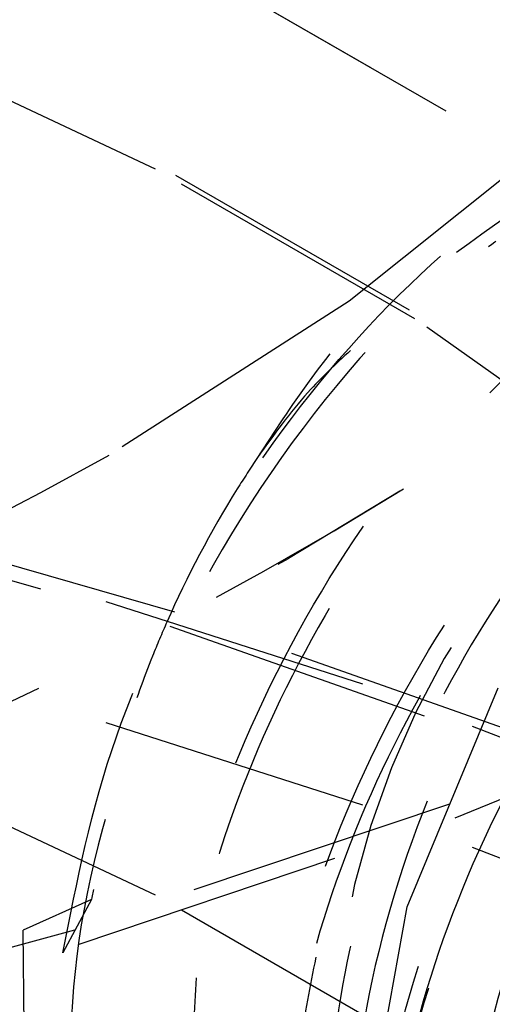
# Model space of a CAD drawing. Header units: inches. Extents: x 1907 to 2452, y -210 to -54.
# Tile 262 of 656: x 1998.995 to 1999.17, y -195.231 to -194.866. Entities that reach past the tile are written whole.
import ezdxf

# ---------------------------------------------------------------- set-up
doc = ezdxf.new("R2010")
doc.units = ezdxf.units.IN
doc.header["$LTSCALE"] = 0.5
doc.header["$MEASUREMENT"] = 0
doc.linetypes.add('HIDDEN', pattern=[0.22499999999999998, 0.15, -0.075])
doc.layers.add('SID-M-H', color=4, linetype='HIDDEN')

msp = doc.modelspace()

# ---------------------------------------------------------------- linework, layer by layer
at = {"layer": 'SID-M-H'}
for p, q in [((1998.343205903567, -194.4118587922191), (1999.558914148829, -195.1136722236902)), ((1998.186729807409, -194.4235946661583), (1999.548063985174, -195.2094761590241)), ((1998.345828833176, -194.4337997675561), (1999.67291837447, -195.1999122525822)), ((1999.672758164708, -195.1998861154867), (1998.69938222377, -194.6379681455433)), ((1998.345828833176, -194.8420701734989), (2001.439421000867, -196.6279629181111)), ((1999.045300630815, -194.9213668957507), (1998.93978615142, -194.8716995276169)), ((1999.195051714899, -194.9080934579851), (1999.117130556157, -194.9703550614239)), ((1999.141569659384, -194.9769418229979), (1999.045300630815, -194.9213668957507)), ((1999.117130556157, -194.9703550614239), (1999.028186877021, -195.0274825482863)), ((1999.22760538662, -195.0378540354), (1999.141569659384, -194.9769418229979)), ((1999.135958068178, -195.0409254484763), (1999.094654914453, -195.065853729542)), ((1999.052537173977, -195.0858519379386), (1998.908163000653, -195.0442849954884)), ((1998.906571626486, -195.0495340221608), (1999.050645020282, -195.0910143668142)), ((1999.122267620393, -195.1124754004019), (1998.981124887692, -195.0673612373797)), ((1999.190187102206, -195.1344297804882), (1999.052537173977, -195.0858519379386)), ((1999.050645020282, -195.0910143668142), (1999.188008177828, -195.1394910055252)), ((1999.286013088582, -195.1035366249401), (1999.154353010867, -195.1570276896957)), ((1999.156461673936, -195.1621155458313), (1999.288396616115, -195.1085128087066)), ((1999.122267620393, -195.1573851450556), (1998.981124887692, -195.1122709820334)), ((1999.256169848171, -195.1644269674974), (1999.122267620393, -195.1124754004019)), ((1999.138646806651, -195.1952072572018), (1999.172370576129, -195.1138878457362)), ((1999.045300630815, -195.190825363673), (1998.93978615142, -195.1411579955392)), ((1999.154353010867, -195.1570276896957), (1999.015214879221, -195.203786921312)), ((1999.256169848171, -195.2093367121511), (1999.122267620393, -195.1573851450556)), ((1999.017033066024, -195.2089723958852), (1999.156461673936, -195.1621155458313)), ((1999.022291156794, -195.1887280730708), (1999.021687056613, -195.1916934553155)), ((1999.021620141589, -195.1924167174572), (1998.996260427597, -195.2038054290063)), ((1999.021597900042, -195.1924038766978), (1999.010969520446, -195.212297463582)), ((1999.021687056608, -195.1916934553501), (1999.021581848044, -195.1924339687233)), ((1999.141569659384, -195.2464002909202), (1999.045300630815, -195.190825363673)), ((1999.124001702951, -195.2758650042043), (1999.138646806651, -195.1952072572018)), ((1999.015214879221, -195.203786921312), (1998.869628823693, -195.2434681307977)), ((1998.99672513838, -195.2566221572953), (1998.996260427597, -195.2038054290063)), ((1998.87114307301, -195.2487364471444), (1999.017033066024, -195.2089723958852))]:
    msp.add_line(p, q, dxfattribs=at)
for centre, radius, start, end in [((1999.429166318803, -195.2613677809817), 0.3188241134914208, 113.3985710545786, 178.9500294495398), ((1998.274411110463, -193.6795346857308), 1.544390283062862, 282.0342843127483, 299.2140281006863), ((1998.326412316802, -193.7217178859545), 1.547775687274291, 283.81849998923, 301.5954590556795), ((1998.304911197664, -193.6616841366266), 1.611020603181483, 284.9732996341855, 299.3546017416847), ((1998.370449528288, -196.3566742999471), 1.280636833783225, 48.85907667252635, 76.92856862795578)]:
    msp.add_arc(centre, radius, start, end, dxfattribs=at)
for points, knots in [([(1999.010969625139, -195.2122963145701), (1999.016157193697, -195.1857466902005), (1999.026532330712, -195.1326474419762), (1999.06767770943, -195.0498999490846), (1999.122768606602, -194.9768224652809), (1999.187884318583, -194.921001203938), (1999.255137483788, -194.8889078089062), (1999.317579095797, -194.8845643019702), (1999.368494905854, -194.9080832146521), (1999.400570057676, -194.9581421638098), (1999.41384783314, -195.0080044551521), (1999.409441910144, -195.041130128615), (1999.408647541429, -195.0471025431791)], [0, 0, 0, 0, 0.1084604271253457, 0.2169208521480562, 0.3253781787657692, 0.4338348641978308, 0.542298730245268, 0.6507558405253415, 0.7592220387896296, 0.8676792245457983, 0.9761431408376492, 1, 1, 1, 1]), ([(1999.413511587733, -195.019076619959), (1999.409483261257, -194.9937494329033), (1999.401016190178, -194.9405146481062), (1999.351909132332, -194.8948535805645), (1999.282558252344, -194.8849679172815), (1999.201864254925, -194.9161613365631), (1999.123435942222, -194.9822697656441), (1999.059156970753, -195.0730975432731), (1999.019063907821, -195.1729903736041), (1999.009336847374, -195.2665658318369), (1999.030719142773, -195.3373783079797), (1999.080249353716, -195.3754544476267), (1999.147617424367, -195.3705835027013), (1999.204816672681, -195.34534312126), (1999.231628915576, -195.3157026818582), (1999.235738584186, -195.3111595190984)], [0, 0, 0, 0, 0.07490218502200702, 0.157435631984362, 0.2405448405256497, 0.3229454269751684, 0.4061845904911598, 0.4884721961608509, 0.5718201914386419, 0.6540148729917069, 0.7374504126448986, 0.8195723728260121, 0.903074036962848, 0.9851435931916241, 1, 1, 1, 1]), ([(1999.375688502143, -195.0342173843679), (1999.375831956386, -195.0234012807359), (1999.376310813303, -194.9872966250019), (1999.36195090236, -194.9365395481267), (1999.325335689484, -194.8967412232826), (1999.274303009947, -194.8840386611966), (1999.214866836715, -194.8992704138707), (1999.154931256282, -194.9386183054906), (1999.110507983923, -194.9864439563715), (1999.089389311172, -195.0188323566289), (1999.08314378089, -195.0284107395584)], [0, 0, 0, 0, 0.0665102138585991, 0.2220141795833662, 0.3705120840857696, 0.5191115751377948, 0.6621154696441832, 0.8037920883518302, 0.9419744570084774, 0.9999999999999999, 0.9999999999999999, 0.9999999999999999, 0.9999999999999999]), ([(1999.230874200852, -195.3603400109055), (1999.222790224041, -195.36614666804), (1999.19398431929, -195.3868377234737), (1999.145787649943, -195.395624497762), (1999.0950706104, -195.3840589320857), (1999.060086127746, -195.3441755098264), (1999.04511546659, -195.2825925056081), (1999.051815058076, -195.2057148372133), (1999.080079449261, -195.1227484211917), (1999.126484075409, -195.0428635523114), (1999.186482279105, -194.9755095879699), (1999.253200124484, -194.9281954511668), (1999.319477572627, -194.9065427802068), (1999.37829546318, -194.9130368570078), (1999.422274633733, -194.9473372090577), (1999.448392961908, -195.0014370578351), (1999.448317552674, -195.048707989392), (1999.448283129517, -195.0702864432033)], [0, 0, 0, 0, 0.02741444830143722, 0.09768681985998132, 0.1679637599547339, 0.2382364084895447, 0.3085091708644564, 0.3787855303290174, 0.4490579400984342, 0.5193361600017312, 0.58960850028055, 0.6598856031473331, 0.7301582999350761, 0.8004313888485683, 0.8707075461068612, 0.940979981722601, 1, 1, 1, 1]), ([(1999.441191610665, -195.1500510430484), (1999.442314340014, -195.1469615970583), (1999.452603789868, -195.1186478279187), (1999.456742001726, -195.0661505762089), (1999.450995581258, -195.0007137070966), (1999.426377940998, -194.9500921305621), (1999.387136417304, -194.9187363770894), (1999.33603074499, -194.9093087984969), (1999.277689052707, -194.9227644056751), (1999.217329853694, -194.9577803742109), (1999.160177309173, -195.0107017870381), (1999.111331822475, -195.0771644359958), (1999.071024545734, -195.1586021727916), (1999.048981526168, -195.2489413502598), (1999.056711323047, -195.3318018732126), (1999.094161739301, -195.3858048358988), (1999.154998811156, -195.4001505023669), (1999.21674140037, -195.3837944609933), (1999.252473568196, -195.3517200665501), (1999.263906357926, -195.341457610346)], [0, 0, 0, 0, 0.007060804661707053, 0.0647099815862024, 0.1216351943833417, 0.1797466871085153, 0.2366809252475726, 0.294318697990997, 0.352209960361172, 0.4089806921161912, 0.4670452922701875, 0.524278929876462, 0.5815852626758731, 0.6584501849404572, 0.7344555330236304, 0.8112082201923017, 0.8873289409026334, 0.9639500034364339, 1, 1, 1, 1]), ([(1999.246809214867, -194.914882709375), (1999.239894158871, -194.9144630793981), (1999.210878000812, -194.9127022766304), (1999.177519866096, -194.9372542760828), (1999.152111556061, -194.9559551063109)], [0, 0, 0, 0, 0.2383174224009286, 1, 1, 1, 1]), ([(1999.349500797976, -195.1478966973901), (1999.353060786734, -195.1381436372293), (1999.362003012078, -195.1136452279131), (1999.369169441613, -195.0748202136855), (1999.371521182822, -195.0336970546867), (1999.366952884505, -194.996406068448), (1999.355678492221, -194.9642470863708), (1999.338090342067, -194.9388604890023), (1999.315149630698, -194.9212945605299), (1999.28753258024, -194.9119792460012), (1999.256017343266, -194.9112345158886), (1999.222225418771, -194.9196288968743), (1999.192657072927, -194.9327637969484), (1999.175143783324, -194.9455668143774), (1999.1688642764, -194.950157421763)], [0, 0, 0, 0, 0.05957526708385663, 0.1496452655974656, 0.2379940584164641, 0.3263052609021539, 0.4163631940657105, 0.5063291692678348, 0.594413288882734, 0.6830085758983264, 0.77314993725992, 0.862988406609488, 0.9508735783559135, 1, 1, 1, 1]), ([(1999.28513456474, -195.3757538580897), (1999.284831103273, -195.3760359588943), (1999.264544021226, -195.394895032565), (1999.221103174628, -195.4113119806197), (1999.164142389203, -195.4181568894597), (1999.118643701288, -195.3940531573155), (1999.091117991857, -195.3454723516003), (1999.084335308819, -195.276908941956), (1999.099587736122, -195.1966195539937), (1999.135343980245, -195.1137225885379), (1999.187626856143, -195.0376079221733), (1999.251121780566, -194.9772265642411), (1999.31848373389, -194.9392367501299), (1999.382687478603, -194.9284109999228), (1999.436803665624, -194.9456369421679), (1999.473440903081, -194.9901255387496), (1999.490656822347, -195.0402708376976), (1999.487567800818, -195.076683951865), (1999.486741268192, -195.0864270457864)], [0, 0, 0, 0, 0.001055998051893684, 0.0705958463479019, 0.1401322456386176, 0.2096742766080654, 0.2792105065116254, 0.3487517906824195, 0.4182884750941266, 0.4878261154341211, 0.5573657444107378, 0.6269021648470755, 0.6964441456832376, 0.7659803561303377, 0.8355217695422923, 0.9050584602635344, 0.9745963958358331, 1, 1, 1, 1]), ([(1999.482418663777, -195.1621351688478), (1999.48668304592, -195.1441428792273), (1999.496838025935, -195.1012969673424), (1999.493270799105, -195.0398112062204), (1999.473947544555, -194.9845819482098), (1999.438191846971, -194.9477264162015), (1999.389917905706, -194.9322842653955), (1999.333065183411, -194.9396104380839), (1999.272743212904, -194.9691144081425), (1999.214161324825, -195.0176664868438), (1999.162602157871, -195.0810389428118), (1999.122605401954, -195.1533643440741), (1999.097501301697, -195.2274815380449), (1999.089639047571, -195.297219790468), (1999.09928299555, -195.3557296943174), (1999.125532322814, -195.3975008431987), (1999.165974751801, -195.4188723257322), (1999.216432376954, -195.4179577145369), (1999.271873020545, -195.3930484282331), (1999.313265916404, -195.3645145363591), (1999.332176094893, -195.3413679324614), (1999.334603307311, -195.3383969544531)], [0, 0, 0, 0, 0.04003746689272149, 0.09534316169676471, 0.1518819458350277, 0.207829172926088, 0.2635164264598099, 0.3201276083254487, 0.3754840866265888, 0.4318492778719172, 0.4880969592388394, 0.5435292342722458, 0.6001621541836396, 0.6557064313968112, 0.7118125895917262, 0.7682763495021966, 0.8235899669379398, 0.8801567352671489, 0.9360221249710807, 0.9917881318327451, 0.9999999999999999, 0.9999999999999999, 0.9999999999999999, 0.9999999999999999]), ([(1999.104767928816, -195.2139101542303), (1999.10262996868, -195.2245482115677), (1999.097784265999, -195.2486594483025), (1999.098112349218, -195.2830885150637), (1999.104277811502, -195.3157877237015), (1999.117167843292, -195.3422361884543), (1999.135802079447, -195.3611776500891), (1999.15944045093, -195.3720672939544), (1999.187096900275, -195.3743574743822), (1999.217709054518, -195.3677905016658), (1999.249703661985, -195.3527914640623), (1999.281885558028, -195.329999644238), (1999.312983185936, -195.2999993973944), (1999.341597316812, -195.264044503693), (1999.366395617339, -195.2239672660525), (1999.386486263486, -195.1811310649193), (1999.400971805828, -195.1368890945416), (1999.409096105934, -195.093362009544), (1999.410627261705, -195.0525477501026), (1999.405441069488, -195.0156978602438), (1999.393504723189, -194.984118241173), (1999.37535433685, -194.9594689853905), (1999.351934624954, -194.9426963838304), (1999.323893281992, -194.9341937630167), (1999.292067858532, -194.934352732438), (1999.258134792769, -194.9434514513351), (1999.224816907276, -194.9594637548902), (1999.203697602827, -194.9755886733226), (1999.193750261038, -194.983183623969)], [0, 0, 0, 0, 0.03029852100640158, 0.06867182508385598, 0.1078830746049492, 0.1473429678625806, 0.1862389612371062, 0.2246627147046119, 0.2639425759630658, 0.3033791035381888, 0.3421625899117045, 0.3806657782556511, 0.4200040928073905, 0.4594068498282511, 0.4980684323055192, 0.5366799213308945, 0.5760664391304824, 0.6154250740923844, 0.6539677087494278, 0.6927040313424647, 0.7321284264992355, 0.7714326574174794, 0.809884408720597, 0.8487369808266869, 0.8881888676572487, 0.9274284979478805, 0.9658183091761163, 1, 1, 1, 1]), ([(1999.247733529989, -195.4330144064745), (1999.244775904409, -195.4341376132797), (1999.221512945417, -195.4429721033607), (1999.184406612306, -195.4329327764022), (1999.144884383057, -195.4012227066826), (1999.125264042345, -195.3435415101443), (1999.126875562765, -195.26953780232), (1999.1504402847, -195.1871190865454), (1999.193057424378, -195.1056966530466), (1999.250471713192, -195.0347186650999), (1999.316317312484, -194.9822875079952), (1999.383335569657, -194.9543660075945), (1999.444323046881, -194.9544925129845), (1999.492888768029, -194.9822902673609), (1999.521720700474, -195.0359639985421), (1999.532542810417, -195.0859349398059), (1999.527344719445, -195.1173206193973), (1999.526689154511, -195.1212788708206)], [0, 0, 0, 0, 0.0109598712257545, 0.08620395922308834, 0.1614490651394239, 0.2366912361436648, 0.3119392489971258, 0.3871811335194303, 0.4624289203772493, 0.5376713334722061, 0.612915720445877, 0.688160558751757, 0.7634027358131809, 0.8386506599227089, 0.9138925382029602, 0.9891404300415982, 1, 1, 1, 1]), ([(1999.383767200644, -194.9694148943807), (1999.370170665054, -194.9642757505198), (1999.342980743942, -194.9539986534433), (1999.290349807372, -194.9685585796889), (1999.236113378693, -195.0041382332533), (1999.185118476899, -195.0593318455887), (1999.143636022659, -195.1277661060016), (1999.116514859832, -195.2022326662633), (1999.107186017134, -195.2745321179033), (1999.117129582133, -195.3366716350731), (1999.145657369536, -195.3814608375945), (1999.190125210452, -195.4042390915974), (1999.245501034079, -195.4001347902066), (1999.291265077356, -195.3831299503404), (1999.314846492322, -195.3625132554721), (1999.319102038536, -195.358792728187)], [0, 0, 0, 0, 0.0787429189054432, 0.1574675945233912, 0.2369772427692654, 0.317118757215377, 0.3978865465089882, 0.4792811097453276, 0.5613286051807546, 0.6440278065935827, 0.7273733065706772, 0.8113593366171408, 0.8959797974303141, 0.9812283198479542, 0.9999999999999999, 0.9999999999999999, 0.9999999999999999, 0.9999999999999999]), ([(1999.522531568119, -195.1802752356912), (1999.525282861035, -195.1705067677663), (1999.535070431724, -195.135755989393), (1999.534615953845, -195.0798401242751), (1999.520280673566, -195.0204115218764), (1999.488381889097, -194.9782820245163), (1999.443206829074, -194.9569029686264), (1999.388174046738, -194.9580727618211), (1999.328242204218, -194.9818435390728), (1999.268664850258, -195.02569553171), (1999.214761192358, -195.0855376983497), (1999.171304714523, -195.1561473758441), (1999.141885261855, -195.2304718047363), (1999.129269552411, -195.3020512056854), (1999.134321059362, -195.3642008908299), (1999.156224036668, -195.41081952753), (1999.19323532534, -195.4379624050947), (1999.241468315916, -195.4432251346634), (1999.29598888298, -195.4242308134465), (1999.338699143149, -195.3985236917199), (1999.359334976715, -195.3755631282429), (1999.362993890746, -195.3714920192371)], [0, 0, 0, 0, 0.02199683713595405, 0.07825251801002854, 0.1353485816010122, 0.1925501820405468, 0.2487377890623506, 0.3061972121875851, 0.3627077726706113, 0.4195012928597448, 0.476881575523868, 0.5330136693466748, 0.5903645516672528, 0.6472267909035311, 0.7036740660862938, 0.7611447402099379, 0.8173608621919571, 0.8745151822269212, 0.9316626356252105, 0.9878831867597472, 1, 1, 1, 1]), ([(1999.146535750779, -195.2254198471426), (1999.145880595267, -195.2274978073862), (1999.140805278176, -195.2435952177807), (1999.137578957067, -195.2721648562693), (1999.137489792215, -195.3092500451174), (1999.144601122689, -195.3413365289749), (1999.158012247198, -195.367109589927), (1999.177196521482, -195.3852833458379), (1999.201259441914, -195.3953552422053), (1999.229270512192, -195.3967836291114), (1999.260071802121, -195.389363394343), (1999.292144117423, -195.3735815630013), (1999.324268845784, -195.3500547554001), (1999.355203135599, -195.319394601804), (1999.383478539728, -195.2829691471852), (1999.407865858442, -195.242570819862), (1999.427440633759, -195.199530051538), (1999.441341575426, -195.1552392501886), (1999.448817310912, -195.1119114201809), (1999.449705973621, -195.0714353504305), (1999.443853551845, -195.0350358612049), (1999.43127373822, -195.0040564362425), (1999.412566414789, -194.9801516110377), (1999.388672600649, -194.9641741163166), (1999.360215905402, -194.9564972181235), (1999.32809674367, -194.9575344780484), (1999.294041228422, -194.967430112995), (1999.259431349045, -194.984952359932), (1999.237135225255, -195.0025382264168), (1999.225955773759, -195.0113559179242)], [0, 0, 0, 0, 0.005660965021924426, 0.04385400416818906, 0.08156118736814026, 0.1201085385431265, 0.1588217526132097, 0.1969056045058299, 0.2346869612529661, 0.2732930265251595, 0.3119744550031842, 0.3499398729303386, 0.3878237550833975, 0.4264784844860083, 0.4651179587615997, 0.5029641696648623, 0.5409704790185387, 0.5796637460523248, 0.6182511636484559, 0.6560043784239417, 0.6941260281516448, 0.7328476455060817, 0.7713729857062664, 0.80906159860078, 0.8472892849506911, 0.8860290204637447, 0.9244823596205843, 0.9621348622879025, 1, 1, 1, 1]), ([(1999.508852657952, -195.0855225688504), (1999.509148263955, -195.0711936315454), (1999.509936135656, -195.0330030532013), (1999.487663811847, -194.98896237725), (1999.447317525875, -194.9598259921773), (1999.392751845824, -194.958513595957), (1999.331506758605, -194.9845950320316), (1999.270407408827, -195.0354754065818), (1999.216661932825, -195.1055112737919), (1999.176548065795, -195.186965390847), (1999.154838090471, -195.2707750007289), (1999.154226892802, -195.3476651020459), (1999.175023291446, -195.4089277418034), (1999.215150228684, -195.4483749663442), (1999.270234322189, -195.4594288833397), (1999.319385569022, -195.4517331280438), (1999.347356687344, -195.4332097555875), (1999.35364162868, -195.429047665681)], [0, 0, 0, 0, 0.04314512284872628, 0.1149936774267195, 0.186867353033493, 0.2587663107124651, 0.3306892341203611, 0.4026360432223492, 0.4746069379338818, 0.5466021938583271, 0.6186221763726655, 0.6906673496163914, 0.7627376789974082, 0.8348318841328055, 0.9069499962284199, 0.9790922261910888, 1, 1, 1, 1]), ([(1999.422597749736, -195.3851262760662), (1999.410970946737, -195.3964331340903), (1999.378878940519, -195.4276420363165), (1999.321137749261, -195.4549686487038), (1999.258958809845, -195.4633421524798), (1999.207344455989, -195.4429156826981), (1999.172285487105, -195.3970013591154), (1999.157389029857, -195.33036652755), (1999.164119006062, -195.2504949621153), (1999.191460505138, -195.166257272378), (1999.236083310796, -195.0870388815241), (1999.292709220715, -195.0216442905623), (1999.354694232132, -194.9773164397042), (1999.414845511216, -194.9589047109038), (1999.46598587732, -194.9683633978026), (1999.502691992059, -195.0043685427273), (1999.518445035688, -195.0630837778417), (1999.519060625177, -195.1170365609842), (1999.508364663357, -195.1493621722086), (1999.506508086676, -195.1549731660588)], [0, 0, 0, 0, 0.03609051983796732, 0.0996161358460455, 0.1631209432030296, 0.226604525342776, 0.2900665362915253, 0.3535067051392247, 0.4169248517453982, 0.48032092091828, 0.5436959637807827, 0.6070501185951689, 0.6703829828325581, 0.7336942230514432, 0.7969835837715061, 0.8602509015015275, 0.9234962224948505, 0.9867206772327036, 1, 1, 1, 1]), ([(1999.153468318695, -195.3552249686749), (1999.162948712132, -195.3679621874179), (1999.184841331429, -195.3973756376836), (1999.247867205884, -195.3939469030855), (1999.321698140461, -195.350848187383), (1999.388944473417, -195.2713660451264), (1999.435122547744, -195.1723573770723), (1999.449522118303, -195.074595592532), (1999.431680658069, -194.9954379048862), (1999.396449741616, -194.9736897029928), (1999.379713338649, -194.9633582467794)], [0, 0, 0, 0, 0.1001151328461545, 0.2311910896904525, 0.3604170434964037, 0.4916864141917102, 0.6211359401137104, 0.7516086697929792, 0.8820020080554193, 1, 1, 1, 1]), ([(1999.125654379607, -195.2667629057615), (1999.12546128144, -195.2745640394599), (1999.124818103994, -195.3005483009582), (1999.136916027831, -195.3363573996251), (1999.160757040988, -195.3699246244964), (1999.195260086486, -195.3884240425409), (1999.236987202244, -195.3910118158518), (1999.283118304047, -195.3774169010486), (1999.330178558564, -195.3487838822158), (1999.374703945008, -195.3073657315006), (1999.413400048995, -195.2564109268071), (1999.443423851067, -195.1998980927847), (1999.462594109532, -195.1422386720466), (1999.469563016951, -195.0879251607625), (1999.463913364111, -195.0412325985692), (1999.446215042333, -195.0057184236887), (1999.417893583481, -194.9845900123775), (1999.38175224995, -194.9781174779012), (1999.353882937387, -194.9873117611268), (1999.340120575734, -194.991852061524)], [0, 0, 0, 0, 0.02609166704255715, 0.08690694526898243, 0.1477418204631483, 0.2085963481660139, 0.2694705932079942, 0.3303646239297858, 0.3912785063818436, 0.4522122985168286, 0.5131660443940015, 0.5741397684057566, 0.635133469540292, 0.6961471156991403, 0.7571806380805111, 0.818233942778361, 0.8793069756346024, 0.9403996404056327, 1, 1, 1, 1]), ([(1999.343866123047, -195.4312048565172), (1999.334140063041, -195.4376309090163), (1999.303609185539, -195.4578027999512), (1999.254903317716, -195.4636396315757), (1999.206209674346, -195.4475190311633), (1999.174202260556, -195.403840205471), (1999.162549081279, -195.3393225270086), (1999.172741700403, -195.260871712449), (1999.204134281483, -195.1777725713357), (1999.253017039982, -195.0992516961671), (1999.314576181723, -195.0346155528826), (1999.381677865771, -194.9910019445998), (1999.447241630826, -194.9737386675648), (1999.50428387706, -194.9846090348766), (1999.545244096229, -195.0232203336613), (1999.566973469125, -195.0736954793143), (1999.565627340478, -195.113872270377), (1999.565154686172, -195.1279791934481)], [0, 0, 0, 0, 0.03337070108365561, 0.1047532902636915, 0.1761416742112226, 0.2475247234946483, 0.3189102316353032, 0.3902950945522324, 0.4616779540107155, 0.5330660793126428, 0.6044486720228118, 0.6758371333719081, 0.7472201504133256, 0.8186059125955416, 0.889990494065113, 0.9613733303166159, 1, 1, 1, 1]), ([(1999.130284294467, -195.241263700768), (1999.129549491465, -195.2588586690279), (1999.128046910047, -195.2948382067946), (1999.141398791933, -195.3393025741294), (1999.165613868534, -195.3726326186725), (1999.200016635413, -195.3911956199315), (1999.241770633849, -195.3937663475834), (1999.28789452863, -195.380176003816), (1999.334956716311, -195.351541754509), (1999.379481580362, -195.3101239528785), (1999.418177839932, -195.259168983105), (1999.448201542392, -195.2026564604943), (1999.467372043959, -195.1449959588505), (1999.474340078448, -195.090686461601), (1999.468693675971, -195.0439789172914), (1999.450983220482, -195.008520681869), (1999.422707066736, -194.9871834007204), (1999.386095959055, -194.9814369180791), (1999.344319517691, -194.9927480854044), (1999.308593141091, -195.0120814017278), (1999.28905480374, -195.0313728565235), (1999.283376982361, -195.0369789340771)], [0, 0, 0, 0, 0.05197665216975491, 0.1062858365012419, 0.1606125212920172, 0.2149567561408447, 0.2693185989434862, 0.3236981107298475, 0.3780953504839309, 0.4325103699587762, 0.4869432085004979, 0.5413938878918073, 0.5958624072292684, 0.6503487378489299, 0.7048528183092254, 0.7593745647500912, 0.8139139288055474, 0.8684708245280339, 0.9230451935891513, 0.9776370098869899, 0.9999999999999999, 0.9999999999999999, 0.9999999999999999, 0.9999999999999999]), ([(1999.117616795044, -194.9886987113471), (1999.112248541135, -194.9936952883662), (1999.099728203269, -195.0053487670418), (1999.089173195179, -195.0200263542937), (1999.08314378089, -195.0284107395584)], [0, 0, 0, 0, 0.4287627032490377, 1, 1, 1, 1]), ([(1999.259397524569, -194.9932449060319), (1999.239949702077, -195.0124184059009), (1999.201054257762, -195.0507652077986), (1999.154830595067, -195.1290410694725), (1999.124456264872, -195.2129247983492), (1999.114630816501, -195.2950628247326), (1999.127316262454, -195.3644309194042), (1999.160582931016, -195.412617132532), (1999.210468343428, -195.4359091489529), (1999.271170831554, -195.4290212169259), (1999.316381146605, -195.4129057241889), (1999.337246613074, -195.3948253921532), (1999.337354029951, -195.3947323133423)], [0, 0, 0, 0, 0.110218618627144, 0.2204360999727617, 0.330697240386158, 0.4442000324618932, 0.5577015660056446, 0.6680760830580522, 0.7784886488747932, 0.8889391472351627, 0.9994282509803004, 1, 1, 1, 1]), ([(1999.08314378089, -195.0284107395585), (1999.080617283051, -195.0322756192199), (1999.067916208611, -195.0517049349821), (1999.054824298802, -195.0767357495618), (1999.042359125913, -195.1062884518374), (1999.036358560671, -195.1232396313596), (1999.029691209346, -195.1448866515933), (1999.027767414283, -195.157610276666), (1999.026461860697, -195.1662449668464)], [0, 0, 0, 0, 0.08975427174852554, 0.4512078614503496, 0.5409621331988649, 0.720709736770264, 0.8104640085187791, 1, 1, 1, 1]), ([(1999.060369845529, -195.2215443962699), (1999.059675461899, -195.2332855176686), (1999.058218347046, -195.2579234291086), (1999.064214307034, -195.2901041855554), (1999.076325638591, -195.317308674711), (1999.094468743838, -195.3369896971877), (1999.117653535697, -195.3486970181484), (1999.144955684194, -195.3518502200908), (1999.175346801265, -195.3461204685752), (1999.20729693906, -195.3319919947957), (1999.239363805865, -195.3096451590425), (1999.264012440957, -195.2878201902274), (1999.276657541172, -195.2718905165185), (1999.27978857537, -195.26794619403)], [0, 0, 0, 0, 0.08912891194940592, 0.1870307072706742, 0.2857529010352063, 0.3832596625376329, 0.4792473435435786, 0.5773425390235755, 0.6760289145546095, 0.7732749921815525, 0.8693985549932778, 0.967661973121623, 1, 1, 1, 1])]:
    msp.add_open_spline(points, degree=3, knots=knots, dxfattribs=at)

doc.saveas('drawing.dxf')
